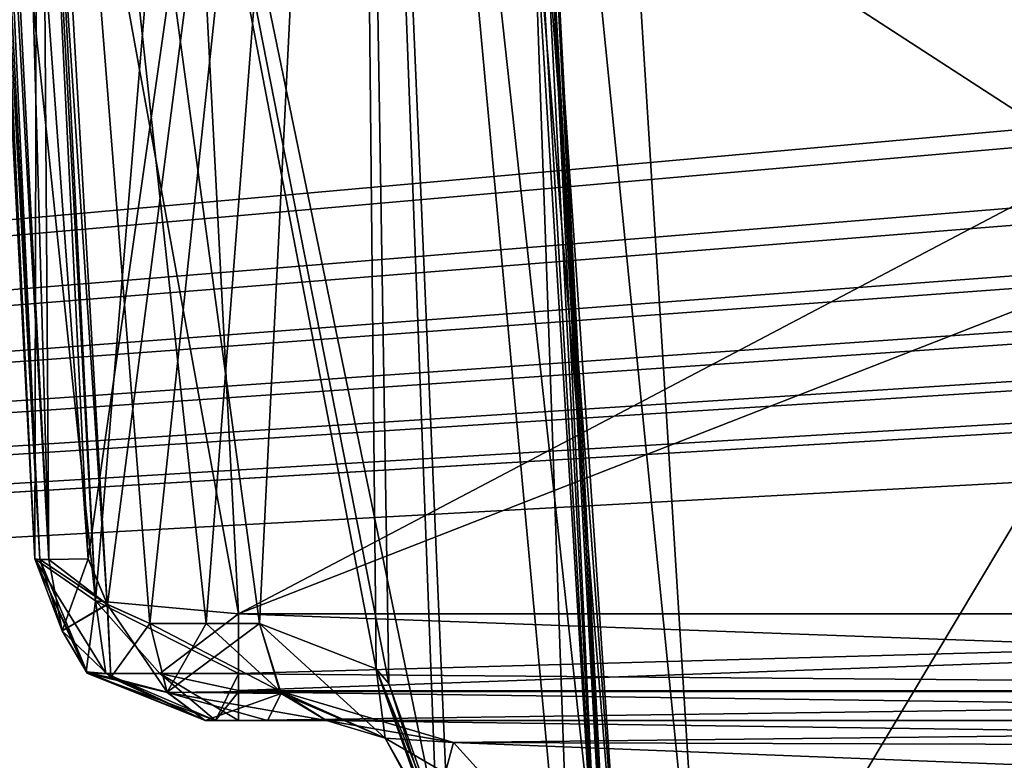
# Model space of a CAD drawing. Header units: inches. Extents: x -9.7 to 9.7, y -2.4 to 4.3.
# Tile 307 of 656: x -5.886 to -5.598, y -1.492 to -1.275. Entities that reach past the tile are written whole.
import ezdxf

# ---------------------------------------------------------------- set-up
doc = ezdxf.new("R2010")
doc.units = ezdxf.units.IN
doc.header["$LTSCALE"] = 101.851852
doc.header["$MEASUREMENT"] = 0
for name, color, linetype in [('1608', 7, 'CONTINUOUS'), ('1609', 7, 'CONTINUOUS'), ('1610', 7, 'CONTINUOUS'), ('1616', 7, 'CONTINUOUS'), ('1617', 7, 'CONTINUOUS'), ('1618', 7, 'CONTINUOUS'), ('1619', 7, 'CONTINUOUS'), ('1620', 7, 'CONTINUOUS'), ('1621', 7, 'CONTINUOUS'), ('1622', 7, 'CONTINUOUS'), ('1623', 7, 'CONTINUOUS'), ('1798', 7, 'CONTINUOUS'), ('1800', 7, 'CONTINUOUS'), ('231', 7, 'CONTINUOUS'), ('467', 7, 'CONTINUOUS'), ('7288', 7, 'CONTINUOUS'), ('7289', 7, 'CONTINUOUS'), ('7290', 7, 'CONTINUOUS'), ('7291', 7, 'CONTINUOUS'), ('7292', 7, 'CONTINUOUS'), ('7293', 7, 'CONTINUOUS'), ('7311', 7, 'CONTINUOUS'), ('7312', 7, 'CONTINUOUS'), ('7313', 7, 'CONTINUOUS'), ('7315', 7, 'CONTINUOUS'), ('7319', 7, 'CONTINUOUS'), ('7320', 7, 'CONTINUOUS'), ('7321', 7, 'CONTINUOUS'), ('8370', 7, 'CONTINUOUS'), ('8384', 7, 'CONTINUOUS'), ('9454', 7, 'CONTINUOUS'), ('9461', 7, 'CONTINUOUS'), ('9463', 7, 'CONTINUOUS'), ('9464', 7, 'CONTINUOUS')]:
    doc.layers.add(name, color=color, linetype=linetype)

msp = doc.modelspace()

# ---------------------------------------------------------------- linework, layer by layer
at = {"layer": '1608', "linetype": 'CONTINUOUS'}
for points in [[(-5.91081, -0.88343, 4.09702), (-5.88202, -1.43262, 4.07931), (-5.88202, -1.43262, 3.88012), (-5.91081, -0.88343, 4.09702)], [(-5.89857, -1.11695, 3.75259), (-5.91081, -0.88343, 4.09702), (-5.88202, -1.43262, 3.88012), (-5.89857, -1.11695, 3.75259)]]:
    msp.add_3dface(points, dxfattribs=at)
at = {"layer": '1609', "linetype": 'CONTINUOUS'}
for points in [[(-5.88202, -1.43262, 4.07931), (-5.91081, -0.88343, 4.09702), (-5.90876, -0.88368, 4.10786), (-5.88202, -1.43262, 4.07931)], [(-5.88202, -1.43262, 4.07931), (-5.90876, -0.88368, 4.10786), (-5.88056, -1.43283, 4.08853), (-5.88202, -1.43262, 4.07931)], [(-5.90876, -0.88368, 4.10786), (-5.9063, -0.88372, 4.11279), (-5.88056, -1.43283, 4.08853), (-5.90876, -0.88368, 4.10786)], [(-5.9063, -0.88372, 4.11279), (-5.89353, -0.88343, 4.12416), (-5.87786, -1.43287, 4.09452), (-5.9063, -0.88372, 4.11279)], [(-5.88056, -1.43283, 4.08853), (-5.9063, -0.88372, 4.11279), (-5.87786, -1.43287, 4.09452), (-5.88056, -1.43283, 4.08853)], [(-5.89353, -0.88343, 4.12416), (-5.87987, -1.15839, 4.11478), (-5.87786, -1.43287, 4.09452), (-5.89353, -0.88343, 4.12416)], [(-5.86635, -1.43262, 4.10565), (-5.87786, -1.43287, 4.09452), (-5.87987, -1.15839, 4.11478), (-5.86635, -1.43262, 4.10565)]]:
    msp.add_3dface(points, dxfattribs=at)
at = {"layer": '1610', "linetype": 'CONTINUOUS'}
for points in [[(-5.86635, -1.43262, 4.10565), (-5.87987, -1.15839, 4.11478), (-5.78784, -0.88343, 4.21696), (-5.86635, -1.43262, 4.10565)], [(-5.86635, -1.43262, 4.10565), (-5.78784, -0.88343, 4.21696), (-5.86072, -1.44605, 4.10798), (-5.86635, -1.43262, 4.10565)], [(-5.86072, -1.44605, 4.10798), (-5.78784, -0.88343, 4.21696), (-5.84826, -1.45157, 4.11518), (-5.86072, -1.44605, 4.10798)], [(-5.84826, -1.45157, 4.11518), (-5.78784, -0.88343, 4.21696), (-5.83176, -1.45157, 4.1266), (-5.84826, -1.45157, 4.11518)], [(-5.83176, -1.45157, 4.1266), (-5.78784, -0.88343, 4.21696), (-5.81613, -1.45157, 4.13916), (-5.83176, -1.45157, 4.1266)], [(-5.81613, -1.45157, 4.13916), (-5.78784, -0.88343, 4.21696), (-5.78196, -1.46492, 4.17322), (-5.81613, -1.45157, 4.13916)], [(-5.78784, -0.88343, 4.21696), (-5.74851, -0.88343, 4.352), (-5.72407, -1.57343, 4.27072), (-5.78784, -0.88343, 4.21696)], [(-5.78196, -1.46492, 4.17322), (-5.78784, -0.88343, 4.21696), (-5.77822, -1.46922, 4.17751), (-5.78196, -1.46492, 4.17322)], [(-5.77822, -1.46922, 4.17751), (-5.78784, -0.88343, 4.21696), (-5.76428, -1.50843, 4.19315), (-5.77822, -1.46922, 4.17751)], [(-5.76428, -1.50843, 4.19315), (-5.78784, -0.88343, 4.21696), (-5.75829, -1.57343, 4.19606), (-5.76428, -1.50843, 4.19315)], [(-5.75829, -1.57343, 4.19606), (-5.78784, -0.88343, 4.21696), (-5.72407, -1.57343, 4.27072), (-5.75829, -1.57343, 4.19606)], [(-5.71305, -1.57343, 4.3721), (-5.71235, -1.57343, 4.352), (-5.75115, -0.88343, 4.38832), (-5.71305, -1.57343, 4.3721)], [(-5.75115, -0.88343, 4.38832), (-5.71235, -1.57343, 4.352), (-5.74851, -0.88343, 4.352), (-5.75115, -0.88343, 4.38832)], [(-5.71516, -1.57343, 4.39211), (-5.71305, -1.57343, 4.3721), (-5.75115, -0.88343, 4.38832), (-5.71516, -1.57343, 4.39211)], [(-5.73652, -1.22557, 4.40826), (-5.71516, -1.57343, 4.39211), (-5.75115, -0.88343, 4.38832), (-5.73652, -1.22557, 4.40826)], [(-5.74851, -0.88343, 4.352), (-5.71235, -1.57343, 4.352), (-5.72407, -1.57343, 4.27072), (-5.74851, -0.88343, 4.352)]]:
    msp.add_3dface(points, dxfattribs=at)
at = {"layer": '1616', "linetype": 'CONTINUOUS'}
for points in [[(-5.81613, -1.45157, 4.13916), (-5.78196, -1.46492, 4.17322), (-5.77934, -1.48521, 4.15311), (-5.81613, -1.45157, 4.13916)], [(-5.81025, -1.47146, 4.13235), (-5.81613, -1.45157, 4.13916), (-5.77934, -1.48521, 4.15311), (-5.81025, -1.47146, 4.13235)], [(-5.78196, -1.46492, 4.17322), (-5.77822, -1.46922, 4.17751), (-5.76505, -1.51018, 4.16114), (-5.78196, -1.46492, 4.17322)], [(-5.78196, -1.46492, 4.17322), (-5.76505, -1.51018, 4.16114), (-5.77934, -1.48521, 4.15311), (-5.78196, -1.46492, 4.17322)], [(-5.77822, -1.46922, 4.17751), (-5.76428, -1.50843, 4.19315), (-5.76505, -1.51018, 4.16114), (-5.77822, -1.46922, 4.17751)], [(-5.79654, -1.48, 4.11649), (-5.81025, -1.47146, 4.13235), (-5.75929, -1.48645, 4.13507), (-5.79654, -1.48, 4.11649)], [(-5.75929, -1.48645, 4.13507), (-5.81025, -1.47146, 4.13235), (-5.77934, -1.48521, 4.15311), (-5.75929, -1.48645, 4.13507)], [(-5.76505, -1.51018, 4.16114), (-5.73944, -1.50843, 4.14645), (-5.77934, -1.48521, 4.15311), (-5.76505, -1.51018, 4.16114)], [(-5.77934, -1.48521, 4.15311), (-5.73944, -1.50843, 4.14645), (-5.75929, -1.48645, 4.13507), (-5.77934, -1.48521, 4.15311)]]:
    msp.add_3dface(points, dxfattribs=at)
at = {"layer": '1617', "linetype": 'CONTINUOUS'}
for points in [[(-5.84826, -1.45157, 4.11518), (-5.83176, -1.45157, 4.1266), (-5.81025, -1.47146, 4.13235), (-5.84826, -1.45157, 4.11518)], [(-5.84826, -1.45157, 4.11518), (-5.81025, -1.47146, 4.13235), (-5.84323, -1.47178, 4.10733), (-5.84826, -1.45157, 4.11518)], [(-5.83176, -1.45157, 4.1266), (-5.81613, -1.45157, 4.13916), (-5.81025, -1.47146, 4.13235), (-5.83176, -1.45157, 4.1266)], [(-5.81025, -1.47146, 4.13235), (-5.79654, -1.48, 4.11649), (-5.84323, -1.47178, 4.10733), (-5.81025, -1.47146, 4.13235)], [(-5.84323, -1.47178, 4.10733), (-5.79654, -1.48, 4.11649), (-5.81384, -1.48, 4.10259), (-5.84323, -1.47178, 4.10733)], [(-5.83209, -1.48, 4.08996), (-5.84323, -1.47178, 4.10733), (-5.81384, -1.48, 4.10259), (-5.83209, -1.48, 4.08996)]]:
    msp.add_3dface(points, dxfattribs=at)
at = {"layer": '1618', "linetype": 'CONTINUOUS'}
for points in [[(-5.88202, -1.43262, 4.07931), (-5.88056, -1.43283, 4.08853), (-5.874, -1.45373, 4.09067), (-5.88202, -1.43262, 4.07931)], [(-5.88202, -1.43262, 4.07931), (-5.874, -1.45373, 4.09067), (-5.86666, -1.46613, 4.08195), (-5.88202, -1.43262, 4.07931)], [(-5.88056, -1.43283, 4.08853), (-5.87786, -1.43287, 4.09452), (-5.86072, -1.44605, 4.10798), (-5.88056, -1.43283, 4.08853)], [(-5.88056, -1.43283, 4.08853), (-5.86072, -1.44605, 4.10798), (-5.874, -1.45373, 4.09067), (-5.88056, -1.43283, 4.08853)], [(-5.87786, -1.43287, 4.09452), (-5.86635, -1.43262, 4.10565), (-5.86072, -1.44605, 4.10798), (-5.87786, -1.43287, 4.09452)], [(-5.874, -1.45373, 4.09067), (-5.86072, -1.44605, 4.10798), (-5.85975, -1.46739, 4.09762), (-5.874, -1.45373, 4.09067)], [(-5.86072, -1.44605, 4.10798), (-5.84826, -1.45157, 4.11518), (-5.85975, -1.46739, 4.09762), (-5.86072, -1.44605, 4.10798)], [(-5.874, -1.45373, 4.09067), (-5.85975, -1.46739, 4.09762), (-5.86666, -1.46613, 4.08195), (-5.874, -1.45373, 4.09067)], [(-5.84826, -1.45157, 4.11518), (-5.84323, -1.47178, 4.10733), (-5.85975, -1.46739, 4.09762), (-5.84826, -1.45157, 4.11518)], [(-5.85975, -1.46739, 4.09762), (-5.84323, -1.47178, 4.10733), (-5.86666, -1.46613, 4.08195), (-5.85975, -1.46739, 4.09762)], [(-5.84323, -1.47178, 4.10733), (-5.83209, -1.48, 4.08996), (-5.86666, -1.46613, 4.08195), (-5.84323, -1.47178, 4.10733)]]:
    msp.add_3dface(points, dxfattribs=at)
at = {"layer": '1619', "linetype": 'CONTINUOUS'}
for points in [[(-5.88202, -1.43262, 3.88012), (-5.88202, -1.43262, 4.07931), (-5.86666, -1.46613, 4.08195), (-5.88202, -1.43262, 3.88012)], [(-5.88202, -1.43262, 3.88012), (-5.86666, -1.46613, 4.08195), (-5.86648, -1.46629, 3.88012), (-5.88202, -1.43262, 3.88012)], [(-5.86666, -1.46613, 4.08195), (-5.83209, -1.48, 4.08996), (-5.86648, -1.46629, 3.88012), (-5.86666, -1.46613, 4.08195)], [(-5.86648, -1.46629, 3.88012), (-5.83209, -1.48, 4.08996), (-5.83209, -1.48, 3.88012), (-5.86648, -1.46629, 3.88012)]]:
    msp.add_3dface(points, dxfattribs=at)
at = {"layer": '1620', "linetype": 'CONTINUOUS'}
for points in [[(-5.88202, -1.43262, 3.88012), (-5.86648, -1.46629, 3.88012), (-5.86117, -1.46627, 3.85865), (-5.88202, -1.43262, 3.88012)], [(-5.88202, -1.43262, 3.88012), (-5.86117, -1.46627, 3.85865), (-5.86418, -1.44495, 3.84015), (-5.88202, -1.43262, 3.88012)], [(-5.86117, -1.46627, 3.85865), (-5.84537, -1.46627, 3.84173), (-5.86418, -1.44495, 3.84015), (-5.86117, -1.46627, 3.85865)], [(-5.84537, -1.46627, 3.84173), (-5.82228, -1.4663, 3.83516), (-5.86418, -1.44495, 3.84015), (-5.84537, -1.46627, 3.84173)], [(-5.86418, -1.44495, 3.84015), (-5.82228, -1.4663, 3.83516), (-5.82228, -1.44873, 3.82319), (-5.86418, -1.44495, 3.84015)], [(-5.86117, -1.46627, 3.85865), (-5.86648, -1.46629, 3.88012), (-5.82908, -1.48, 3.8725), (-5.86117, -1.46627, 3.85865)], [(-5.86648, -1.46629, 3.88012), (-5.83209, -1.48, 3.88012), (-5.82908, -1.48, 3.8725), (-5.86648, -1.46629, 3.88012)], [(-5.84537, -1.46627, 3.84173), (-5.86117, -1.46627, 3.85865), (-5.82908, -1.48, 3.8725), (-5.84537, -1.46627, 3.84173)], [(-5.82228, -1.4663, 3.83516), (-5.84537, -1.46627, 3.84173), (-5.82228, -1.47127, 3.84133), (-5.82228, -1.4663, 3.83516)], [(-5.82228, -1.47127, 3.84133), (-5.84537, -1.46627, 3.84173), (-5.82228, -1.48, 3.86955), (-5.82228, -1.47127, 3.84133)], [(-5.82228, -1.48, 3.86955), (-5.84537, -1.46627, 3.84173), (-5.82908, -1.48, 3.8725), (-5.82228, -1.48, 3.86955)]]:
    msp.add_3dface(points, dxfattribs=at)
at = {"layer": '1621', "linetype": 'CONTINUOUS'}
for points in [[(-5.83209, -1.48, 4.08996), (-5.81384, -1.48, 4.10259), (-5.83209, -1.48, 3.88012), (-5.83209, -1.48, 4.08996)], [(-5.83209, -1.48, 3.88012), (-5.81384, -1.48, 4.10259), (-5.82908, -1.48, 3.8725), (-5.83209, -1.48, 3.88012)], [(-5.81384, -1.48, 4.10259), (-5.82228, -1.48, 3.86955), (-5.82908, -1.48, 3.8725), (-5.81384, -1.48, 4.10259)], [(-5.81384, -1.48, 4.10259), (-5.79654, -1.48, 4.11649), (-5.82228, -1.48, 3.86955), (-5.81384, -1.48, 4.10259)], [(-5.82228, -1.48, 3.86955), (-5.79654, -1.48, 4.11649), (-5.1969, -1.48, 4.11649), (-5.82228, -1.48, 3.86955)], [(-5.1969, -1.48, 3.86955), (-5.82228, -1.48, 3.86955), (-5.1969, -1.48, 4.11649), (-5.1969, -1.48, 3.86955)]]:
    msp.add_3dface(points, dxfattribs=at)
at = {"layer": '1622', "linetype": 'CONTINUOUS'}
for points in [[(-5.82228, -1.4663, 3.83516), (-5.82228, -1.47127, 3.84133), (-5.19722, -1.44873, 3.82319), (-5.82228, -1.4663, 3.83516)], [(-5.82228, -1.44873, 3.82319), (-5.82228, -1.4663, 3.83516), (-5.19722, -1.44873, 3.82319), (-5.82228, -1.44873, 3.82319)], [(-5.19722, -1.44873, 3.82319), (-5.82228, -1.47127, 3.84133), (-5.19706, -1.47145, 3.84158), (-5.19722, -1.44873, 3.82319)], [(-5.82228, -1.47127, 3.84133), (-5.82228, -1.48, 3.86955), (-5.19706, -1.47145, 3.84158), (-5.82228, -1.47127, 3.84133)], [(-5.82228, -1.48, 3.86955), (-5.1969, -1.48, 3.86955), (-5.19706, -1.47145, 3.84158), (-5.82228, -1.48, 3.86955)]]:
    msp.add_3dface(points, dxfattribs=at)
at = {"layer": '1623', "linetype": 'CONTINUOUS'}
for points in [[(-5.83865, -1.13627, 3.69695), (-5.82228, -1.44873, 3.82319), (-5.22861, -1.13627, 3.69695), (-5.83865, -1.13627, 3.69695)], [(-5.82228, -1.44873, 3.82319), (-5.19722, -1.44873, 3.82319), (-5.22861, -1.13627, 3.69695), (-5.82228, -1.44873, 3.82319)]]:
    msp.add_3dface(points, dxfattribs=at)
at = {"layer": '1798', "linetype": 'CONTINUOUS'}
for points in [[(-5.88202, -1.43262, -4.07931), (-5.91081, -0.88343, -4.09702), (-5.90119, -1.06699, -3.71209), (-5.88202, -1.43262, -4.07931)], [(-5.89857, -1.11695, -3.75259), (-5.88202, -1.43262, -4.07931), (-5.90119, -1.06699, -3.71209), (-5.89857, -1.11695, -3.75259)], [(-5.88202, -1.43262, -3.88012), (-5.88202, -1.43262, -4.07931), (-5.89857, -1.11695, -3.75259), (-5.88202, -1.43262, -3.88012)]]:
    msp.add_3dface(points, dxfattribs=at)
at = {"layer": '1800', "linetype": 'CONTINUOUS'}
for points in [[(-5.70702, -1.22838, -4.44433), (-5.68551, -1.57343, -4.42625), (-5.1258, -0.63817, -4.47526), (-5.70702, -1.22838, -4.44433)], [(-5.68551, -1.57343, -4.42625), (-5.17481, -1.57343, -4.42625), (-5.1258, -0.63817, -4.47526), (-5.68551, -1.57343, -4.42625)]]:
    msp.add_3dface(points, dxfattribs=at)
at = {"layer": '231', "linetype": 'CONTINUOUS'}
for points in [[(-1.89693, -0.63817, -4.57874), (-8.57837, -1.57343, -4.62775), (-1.93722, -0.62134, -4.57786), (-1.89693, -0.63817, -4.57874)], [(-1.93722, -0.62134, -4.57786), (-8.57837, -1.57343, -4.62775), (-2.10307, -0.63817, -4.57874), (-1.93722, -0.62134, -4.57786)], [(-2.87743, -0.63817, -4.57874), (-8.57837, -1.57343, -4.62775), (-2.91772, -0.62134, -4.57786), (-2.87743, -0.63817, -4.57874)], [(-2.91772, -0.62134, -4.57786), (-8.57837, -1.57343, -4.62775), (-3.12257, -0.63817, -4.57874), (-2.91772, -0.62134, -4.57786)], [(-4.87743, -0.63817, -4.57874), (-8.57837, -1.57343, -4.62775), (-4.91772, -0.62134, -4.57786), (-4.87743, -0.63817, -4.57874)], [(-4.91772, -0.62134, -4.57786), (-8.57837, -1.57343, -4.62775), (-5.12257, -0.63817, -4.57874), (-4.91772, -0.62134, -4.57786)], [(-3.89693, -0.63817, -4.57874), (-8.57837, -1.57343, -4.62775), (-3.93717, -0.62139, -4.57786), (-3.89693, -0.63817, -4.57874)], [(-3.93717, -0.62139, -4.57786), (-8.57837, -1.57343, -4.62775), (-4.10307, -0.63817, -4.57874), (-3.93717, -0.62139, -4.57786)], [(8.57837, -1.57343, -4.62775), (-8.57837, -1.57343, -4.62775), (8.52935, -0.63817, -4.57874), (8.57837, -1.57343, -4.62775)], [(5.89693, -0.63817, -4.57874), (-8.57837, -1.57343, -4.62775), (5.12257, -0.63817, -4.57874), (5.89693, -0.63817, -4.57874)], [(-8.57837, -1.57343, -4.62775), (5.89693, -0.63817, -4.57874), (6.10307, -0.63817, -4.57874), (-8.57837, -1.57343, -4.62775)], [(5.12257, -0.63817, -4.57874), (-8.57837, -1.57343, -4.62775), (4.87743, -0.63817, -4.57874), (5.12257, -0.63817, -4.57874)], [(4.87743, -0.63817, -4.57874), (-8.57837, -1.57343, -4.62775), (4.10307, -0.63817, -4.57874), (4.87743, -0.63817, -4.57874)], [(4.10307, -0.63817, -4.57874), (-8.57837, -1.57343, -4.62775), (3.89693, -0.63817, -4.57874), (4.10307, -0.63817, -4.57874)], [(3.89693, -0.63817, -4.57874), (-8.57837, -1.57343, -4.62775), (3.12257, -0.63817, -4.57874), (3.89693, -0.63817, -4.57874)], [(3.12257, -0.63817, -4.57874), (-8.57837, -1.57343, -4.62775), (2.87743, -0.63817, -4.57874), (3.12257, -0.63817, -4.57874)], [(2.87743, -0.63817, -4.57874), (-8.57837, -1.57343, -4.62775), (2.10307, -0.63817, -4.57874), (2.87743, -0.63817, -4.57874)], [(2.10307, -0.63817, -4.57874), (-8.57837, -1.57343, -4.62775), (1.89693, -0.63817, -4.57874), (2.10307, -0.63817, -4.57874)], [(1.89693, -0.63817, -4.57874), (-8.57837, -1.57343, -4.62775), (-1.89693, -0.63817, -4.57874), (1.89693, -0.63817, -4.57874)], [(-2.10307, -0.63817, -4.57874), (-8.57837, -1.57343, -4.62775), (-2.87743, -0.63817, -4.57874), (-2.10307, -0.63817, -4.57874)], [(-3.12257, -0.63817, -4.57874), (-8.57837, -1.57343, -4.62775), (-3.89693, -0.63817, -4.57874), (-3.12257, -0.63817, -4.57874)], [(-4.10307, -0.63817, -4.57874), (-8.57837, -1.57343, -4.62775), (-4.87743, -0.63817, -4.57874), (-4.10307, -0.63817, -4.57874)], [(-5.12257, -0.63817, -4.57874), (-8.57837, -1.57343, -4.62775), (-5.89693, -0.63817, -4.57874), (-5.12257, -0.63817, -4.57874)], [(8.52935, -0.63817, -4.57874), (-8.57837, -1.57343, -4.62775), (7.12257, -0.63817, -4.57874), (8.52935, -0.63817, -4.57874)], [(7.12257, -0.63817, -4.57874), (-8.57837, -1.57343, -4.62775), (6.87743, -0.63817, -4.57874), (7.12257, -0.63817, -4.57874)], [(6.87743, -0.63817, -4.57874), (-8.57837, -1.57343, -4.62775), (6.10307, -0.63817, -4.57874), (6.87743, -0.63817, -4.57874)]]:
    msp.add_3dface(points, dxfattribs=at)
at = {"layer": '467', "linetype": 'CONTINUOUS'}
for points in [[(-8.57837, -1.57343, 4.62775), (8.57837, -1.57343, 4.62775), (-8.52935, -0.63817, 4.57874), (-8.57837, -1.57343, 4.62775)], [(-8.52935, -0.63817, 4.57874), (8.57837, -1.57343, 4.62775), (-7.12257, -0.63817, 4.57874), (-8.52935, -0.63817, 4.57874)], [(-7.12257, -0.63817, 4.57874), (8.57837, -1.57343, 4.62775), (-6.87743, -0.63817, 4.57874), (-7.12257, -0.63817, 4.57874)], [(-6.87743, -0.63817, 4.57874), (8.57837, -1.57343, 4.62775), (-6.10307, -0.63817, 4.57874), (-6.87743, -0.63817, 4.57874)], [(-6.10307, -0.63817, 4.57874), (8.57837, -1.57343, 4.62775), (-5.89693, -0.63817, 4.57874), (-6.10307, -0.63817, 4.57874)], [(-5.89693, -0.63817, 4.57874), (8.57837, -1.57343, 4.62775), (-5.12257, -0.63817, 4.57874), (-5.89693, -0.63817, 4.57874)]]:
    msp.add_3dface(points, dxfattribs=at)
at = {"layer": '7288', "linetype": 'CONTINUOUS'}
for points in [[(-5.83865, -1.13627, -3.69695), (-5.22861, -1.13627, -3.69695), (-5.82228, -1.44873, -3.82319), (-5.83865, -1.13627, -3.69695)], [(-5.22861, -1.13627, -3.69695), (-5.21076, -1.21007, -3.72677), (-5.82228, -1.44873, -3.82319), (-5.22861, -1.13627, -3.69695)], [(-5.82228, -1.44873, -3.82319), (-5.21076, -1.21007, -3.72677), (-5.19722, -1.44873, -3.82319), (-5.82228, -1.44873, -3.82319)]]:
    msp.add_3dface(points, dxfattribs=at)
at = {"layer": '7289', "linetype": 'CONTINUOUS'}
for points in [[(-5.88202, -1.43262, -3.88012), (-5.89857, -1.11695, -3.75259), (-5.88127, -1.13152, -3.71424), (-5.88202, -1.43262, -3.88012)], [(-5.88202, -1.43262, -3.88012), (-5.88127, -1.13152, -3.71424), (-5.86417, -1.44496, -3.84014), (-5.88202, -1.43262, -3.88012)], [(-5.88127, -1.13152, -3.71424), (-5.83865, -1.13627, -3.69695), (-5.86417, -1.44496, -3.84014), (-5.88127, -1.13152, -3.71424)], [(-5.83865, -1.13627, -3.69695), (-5.82228, -1.44873, -3.82319), (-5.86417, -1.44496, -3.84014), (-5.83865, -1.13627, -3.69695)]]:
    msp.add_3dface(points, dxfattribs=at)
at = {"layer": '7290', "linetype": 'CONTINUOUS'}
for points in [[(-5.88202, -1.43262, -3.88012), (-5.86417, -1.44496, -3.84014), (-5.86699, -1.46581, -3.88012), (-5.88202, -1.43262, -3.88012)], [(-5.86417, -1.44496, -3.84014), (-5.86116, -1.46627, -3.85865), (-5.86699, -1.46581, -3.88012), (-5.86417, -1.44496, -3.84014)], [(-5.86417, -1.44496, -3.84014), (-5.82228, -1.44873, -3.82319), (-5.84536, -1.46627, -3.84172), (-5.86417, -1.44496, -3.84014)], [(-5.86417, -1.44496, -3.84014), (-5.84536, -1.46627, -3.84172), (-5.86116, -1.46627, -3.85865), (-5.86417, -1.44496, -3.84014)], [(-5.82228, -1.44873, -3.82319), (-5.82228, -1.4664, -3.83527), (-5.84536, -1.46627, -3.84172), (-5.82228, -1.44873, -3.82319)], [(-5.86699, -1.46581, -3.88012), (-5.86116, -1.46627, -3.85865), (-5.83209, -1.48, -3.88012), (-5.86699, -1.46581, -3.88012)], [(-5.86116, -1.46627, -3.85865), (-5.84536, -1.46627, -3.84172), (-5.8291, -1.48, -3.87251), (-5.86116, -1.46627, -3.85865)], [(-5.83209, -1.48, -3.88012), (-5.86116, -1.46627, -3.85865), (-5.8291, -1.48, -3.87251), (-5.83209, -1.48, -3.88012)], [(-5.84536, -1.46627, -3.84172), (-5.82228, -1.4664, -3.83527), (-5.8291, -1.48, -3.87251), (-5.84536, -1.46627, -3.84172)], [(-5.82228, -1.4664, -3.83527), (-5.82228, -1.47162, -3.84184), (-5.8291, -1.48, -3.87251), (-5.82228, -1.4664, -3.83527)], [(-5.82228, -1.47162, -3.84184), (-5.82228, -1.48, -3.86955), (-5.8291, -1.48, -3.87251), (-5.82228, -1.47162, -3.84184)]]:
    msp.add_3dface(points, dxfattribs=at)
at = {"layer": '7291', "linetype": 'CONTINUOUS'}
for points in [[(-5.8291, -1.48, -3.87251), (-5.82228, -1.48, -3.86955), (-5.83209, -1.48, -4.08996), (-5.8291, -1.48, -3.87251)], [(-5.83209, -1.48, -4.08996), (-5.82228, -1.48, -3.86955), (-5.81384, -1.48, -4.10259), (-5.83209, -1.48, -4.08996)], [(-5.83209, -1.48, -3.88012), (-5.8291, -1.48, -3.87251), (-5.83209, -1.48, -4.08996), (-5.83209, -1.48, -3.88012)], [(-5.81384, -1.48, -4.10259), (-5.82228, -1.48, -3.86955), (-5.1969, -1.48, -3.86955), (-5.81384, -1.48, -4.10259)], [(-5.79654, -1.48, -4.11649), (-5.81384, -1.48, -4.10259), (-5.1969, -1.48, -3.86955), (-5.79654, -1.48, -4.11649)], [(-5.1969, -1.48, -4.11649), (-5.79654, -1.48, -4.11649), (-5.1969, -1.48, -3.86955), (-5.1969, -1.48, -4.11649)]]:
    msp.add_3dface(points, dxfattribs=at)
at = {"layer": '7292', "linetype": 'CONTINUOUS'}
for points in [[(-5.83176, -1.45157, -4.1266), (-5.84826, -1.45157, -4.11518), (-5.84324, -1.47174, -4.10736), (-5.83176, -1.45157, -4.1266)], [(-5.81613, -1.45157, -4.13916), (-5.83176, -1.45157, -4.1266), (-5.84324, -1.47174, -4.10736), (-5.81613, -1.45157, -4.13916)], [(-5.80982, -1.47208, -4.13186), (-5.81613, -1.45157, -4.13916), (-5.84324, -1.47174, -4.10736), (-5.80982, -1.47208, -4.13186)], [(-5.83209, -1.48, -4.08996), (-5.80982, -1.47208, -4.13186), (-5.84324, -1.47174, -4.10736), (-5.83209, -1.48, -4.08996)], [(-5.83209, -1.48, -4.08996), (-5.81384, -1.48, -4.10259), (-5.80982, -1.47208, -4.13186), (-5.83209, -1.48, -4.08996)], [(-5.81384, -1.48, -4.10259), (-5.79654, -1.48, -4.11649), (-5.80982, -1.47208, -4.13186), (-5.81384, -1.48, -4.10259)]]:
    msp.add_3dface(points, dxfattribs=at)
at = {"layer": '7293', "linetype": 'CONTINUOUS'}
for points in [[(-5.84826, -1.45157, -4.11518), (-5.83176, -1.45157, -4.1266), (-5.89353, -0.88343, -4.12416), (-5.84826, -1.45157, -4.11518)], [(-5.86082, -1.44592, -4.10792), (-5.84826, -1.45157, -4.11518), (-5.89353, -0.88343, -4.12416), (-5.86082, -1.44592, -4.10792)], [(-5.83176, -1.45157, -4.1266), (-5.81613, -1.45157, -4.13916), (-5.89353, -0.88343, -4.12416), (-5.83176, -1.45157, -4.1266)], [(-5.81613, -1.45157, -4.13916), (-5.78197, -1.46491, -4.17321), (-5.89353, -0.88343, -4.12416), (-5.81613, -1.45157, -4.13916)], [(-5.77825, -1.46919, -4.17748), (-5.76428, -1.50843, -4.19315), (-5.89353, -0.88343, -4.12416), (-5.77825, -1.46919, -4.17748)], [(-5.89353, -0.88343, -4.12416), (-5.76428, -1.50843, -4.19315), (-5.78784, -0.88343, -4.21696), (-5.89353, -0.88343, -4.12416)], [(-5.78197, -1.46491, -4.17321), (-5.77825, -1.46919, -4.17748), (-5.89353, -0.88343, -4.12416), (-5.78197, -1.46491, -4.17321)], [(-5.87987, -1.15839, -4.11478), (-5.86082, -1.44592, -4.10792), (-5.89353, -0.88343, -4.12416), (-5.87987, -1.15839, -4.11478)], [(-5.72407, -1.57343, -4.27071), (-5.71235, -1.57343, -4.352), (-5.78784, -0.88343, -4.21696), (-5.72407, -1.57343, -4.27071)], [(-5.78784, -0.88343, -4.21696), (-5.71235, -1.57343, -4.352), (-5.74851, -0.88343, -4.352), (-5.78784, -0.88343, -4.21696)], [(-5.75829, -1.57343, -4.19606), (-5.72407, -1.57343, -4.27071), (-5.78784, -0.88343, -4.21696), (-5.75829, -1.57343, -4.19606)], [(-5.76428, -1.50843, -4.19315), (-5.75829, -1.57343, -4.19606), (-5.78784, -0.88343, -4.21696), (-5.76428, -1.50843, -4.19315)], [(-5.75115, -0.88343, -4.38832), (-5.74851, -0.88343, -4.352), (-5.71516, -1.57343, -4.39211), (-5.75115, -0.88343, -4.38832)], [(-5.73652, -1.22557, -4.40826), (-5.75115, -0.88343, -4.38832), (-5.71516, -1.57343, -4.39211), (-5.73652, -1.22557, -4.40826)], [(-5.74851, -0.88343, -4.352), (-5.71235, -1.57343, -4.352), (-5.71305, -1.57343, -4.3721), (-5.74851, -0.88343, -4.352)], [(-5.71516, -1.57343, -4.39211), (-5.74851, -0.88343, -4.352), (-5.71305, -1.57343, -4.3721), (-5.71516, -1.57343, -4.39211)], [(-5.86635, -1.43262, -4.10565), (-5.86082, -1.44592, -4.10792), (-5.87987, -1.15839, -4.11478), (-5.86635, -1.43262, -4.10565)]]:
    msp.add_3dface(points, dxfattribs=at)
at = {"layer": '7311', "linetype": 'CONTINUOUS'}
for points in [[(-5.82228, -1.44873, -3.82319), (-5.19722, -1.44873, -3.82319), (-5.19706, -1.47145, -3.84158), (-5.82228, -1.44873, -3.82319)], [(-5.82228, -1.4664, -3.83527), (-5.82228, -1.44873, -3.82319), (-5.19706, -1.47145, -3.84158), (-5.82228, -1.4664, -3.83527)], [(-5.82228, -1.47162, -3.84184), (-5.82228, -1.4664, -3.83527), (-5.19706, -1.47145, -3.84158), (-5.82228, -1.47162, -3.84184)], [(-5.1969, -1.48, -3.86955), (-5.82228, -1.47162, -3.84184), (-5.19706, -1.47145, -3.84158), (-5.1969, -1.48, -3.86955)], [(-5.82228, -1.48, -3.86955), (-5.82228, -1.47162, -3.84184), (-5.1969, -1.48, -3.86955), (-5.82228, -1.48, -3.86955)]]:
    msp.add_3dface(points, dxfattribs=at)
at = {"layer": '7312', "linetype": 'CONTINUOUS'}
for points in [[(-5.79654, -1.48, -4.11649), (-5.1969, -1.48, -4.11649), (-5.19819, -1.4882, -4.1371), (-5.79654, -1.48, -4.11649)], [(-5.79654, -1.48, -4.11649), (-5.19819, -1.4882, -4.1371), (-5.75929, -1.48645, -4.13507), (-5.79654, -1.48, -4.11649)], [(-5.20137, -1.50843, -4.14645), (-5.73944, -1.50843, -4.14645), (-5.75929, -1.48645, -4.13507), (-5.20137, -1.50843, -4.14645)], [(-5.19819, -1.4882, -4.1371), (-5.20137, -1.50843, -4.14645), (-5.75929, -1.48645, -4.13507), (-5.19819, -1.4882, -4.1371)]]:
    msp.add_3dface(points, dxfattribs=at)
at = {"layer": '7313', "linetype": 'CONTINUOUS'}
for points in [[(-5.81613, -1.45157, -4.13916), (-5.80982, -1.47208, -4.13186), (-5.77934, -1.48521, -4.15311), (-5.81613, -1.45157, -4.13916)], [(-5.78197, -1.46491, -4.17321), (-5.81613, -1.45157, -4.13916), (-5.77934, -1.48521, -4.15311), (-5.78197, -1.46491, -4.17321)], [(-5.76428, -1.50843, -4.19315), (-5.77825, -1.46919, -4.17748), (-5.78197, -1.46491, -4.17321), (-5.76428, -1.50843, -4.19315)], [(-5.76428, -1.50843, -4.19315), (-5.78197, -1.46491, -4.17321), (-5.76576, -1.51019, -4.1624), (-5.76428, -1.50843, -4.19315)], [(-5.76576, -1.51019, -4.1624), (-5.78197, -1.46491, -4.17321), (-5.77934, -1.48521, -4.15311), (-5.76576, -1.51019, -4.1624)], [(-5.80982, -1.47208, -4.13186), (-5.79654, -1.48, -4.11649), (-5.77934, -1.48521, -4.15311), (-5.80982, -1.47208, -4.13186)], [(-5.79654, -1.48, -4.11649), (-5.75929, -1.48645, -4.13507), (-5.77934, -1.48521, -4.15311), (-5.79654, -1.48, -4.11649)], [(-5.75929, -1.48645, -4.13507), (-5.76576, -1.51019, -4.1624), (-5.77934, -1.48521, -4.15311), (-5.75929, -1.48645, -4.13507)], [(-5.73944, -1.50843, -4.14645), (-5.76576, -1.51019, -4.1624), (-5.75929, -1.48645, -4.13507), (-5.73944, -1.50843, -4.14645)]]:
    msp.add_3dface(points, dxfattribs=at)
at = {"layer": '7315', "linetype": 'CONTINUOUS'}
for points in [[(-5.759, -0.88343, -4.42389), (-5.73652, -1.22557, -4.40826), (-5.70818, -1.57262, -4.41596), (-5.759, -0.88343, -4.42389)], [(-5.759, -0.88343, -4.42389), (-5.70818, -1.57262, -4.41596), (-5.75478, -0.88448, -4.44959), (-5.759, -0.88343, -4.42389)], [(-5.68551, -1.57343, -4.42625), (-5.70702, -1.22838, -4.44433), (-5.75478, -0.88448, -4.44959), (-5.68551, -1.57343, -4.42625)], [(-5.70818, -1.57262, -4.41596), (-5.68551, -1.57343, -4.42625), (-5.75478, -0.88448, -4.44959), (-5.70818, -1.57262, -4.41596)], [(-5.73652, -1.22557, -4.40826), (-5.71516, -1.57343, -4.39211), (-5.70818, -1.57262, -4.41596), (-5.73652, -1.22557, -4.40826)]]:
    msp.add_3dface(points, dxfattribs=at)
at = {"layer": '7319', "linetype": 'CONTINUOUS'}
for points in [[(-5.91081, -0.88343, -4.09702), (-5.88202, -1.43262, -4.07931), (-5.88056, -1.43283, -4.08852), (-5.91081, -0.88343, -4.09702)], [(-5.90875, -0.88368, -4.10787), (-5.91081, -0.88343, -4.09702), (-5.88056, -1.43283, -4.08852), (-5.90875, -0.88368, -4.10787)], [(-5.90628, -0.88372, -4.11281), (-5.90875, -0.88368, -4.10787), (-5.87788, -1.43287, -4.0945), (-5.90628, -0.88372, -4.11281)], [(-5.87788, -1.43287, -4.0945), (-5.90875, -0.88368, -4.10787), (-5.88056, -1.43283, -4.08852), (-5.87788, -1.43287, -4.0945)], [(-5.86635, -1.43262, -4.10565), (-5.87987, -1.15839, -4.11478), (-5.90628, -0.88372, -4.11281), (-5.86635, -1.43262, -4.10565)], [(-5.86635, -1.43262, -4.10565), (-5.90628, -0.88372, -4.11281), (-5.87788, -1.43287, -4.0945), (-5.86635, -1.43262, -4.10565)]]:
    msp.add_3dface(points, dxfattribs=at)
at = {"layer": '7320', "linetype": 'CONTINUOUS'}
for points in [[(-5.88056, -1.43283, -4.08852), (-5.88202, -1.43262, -4.07931), (-5.86659, -1.46619, -4.08195), (-5.88056, -1.43283, -4.08852)], [(-5.87788, -1.43287, -4.0945), (-5.88056, -1.43283, -4.08852), (-5.87399, -1.45374, -4.09067), (-5.87788, -1.43287, -4.0945)], [(-5.87399, -1.45374, -4.09067), (-5.88056, -1.43283, -4.08852), (-5.86659, -1.46619, -4.08195), (-5.87399, -1.45374, -4.09067)], [(-5.86635, -1.43262, -4.10565), (-5.87788, -1.43287, -4.0945), (-5.87399, -1.45374, -4.09067), (-5.86635, -1.43262, -4.10565)], [(-5.86082, -1.44592, -4.10792), (-5.86635, -1.43262, -4.10565), (-5.87399, -1.45374, -4.09067), (-5.86082, -1.44592, -4.10792)], [(-5.85973, -1.4674, -4.09763), (-5.86082, -1.44592, -4.10792), (-5.87399, -1.45374, -4.09067), (-5.85973, -1.4674, -4.09763)], [(-5.84324, -1.47174, -4.10736), (-5.84826, -1.45157, -4.11518), (-5.86082, -1.44592, -4.10792), (-5.84324, -1.47174, -4.10736)], [(-5.84324, -1.47174, -4.10736), (-5.86082, -1.44592, -4.10792), (-5.85973, -1.4674, -4.09763), (-5.84324, -1.47174, -4.10736)], [(-5.85973, -1.4674, -4.09763), (-5.87399, -1.45374, -4.09067), (-5.86659, -1.46619, -4.08195), (-5.85973, -1.4674, -4.09763)], [(-5.83209, -1.48, -4.08996), (-5.85973, -1.4674, -4.09763), (-5.86659, -1.46619, -4.08195), (-5.83209, -1.48, -4.08996)], [(-5.83209, -1.48, -4.08996), (-5.84324, -1.47174, -4.10736), (-5.85973, -1.4674, -4.09763), (-5.83209, -1.48, -4.08996)]]:
    msp.add_3dface(points, dxfattribs=at)
at = {"layer": '7321', "linetype": 'CONTINUOUS'}
for points in [[(-5.88202, -1.43262, -4.07931), (-5.88202, -1.43262, -3.88012), (-5.86699, -1.46581, -3.88012), (-5.88202, -1.43262, -4.07931)], [(-5.88202, -1.43262, -4.07931), (-5.86699, -1.46581, -3.88012), (-5.86659, -1.46619, -4.08195), (-5.88202, -1.43262, -4.07931)], [(-5.86699, -1.46581, -3.88012), (-5.83209, -1.48, -3.88012), (-5.86659, -1.46619, -4.08195), (-5.86699, -1.46581, -3.88012)], [(-5.83209, -1.48, -3.88012), (-5.83209, -1.48, -4.08996), (-5.86659, -1.46619, -4.08195), (-5.83209, -1.48, -3.88012)]]:
    msp.add_3dface(points, dxfattribs=at)
at = {"layer": '8370', "linetype": 'CONTINUOUS'}
for points in [[(-6.35, -0.43265, 15.47192), (-8.85, -2.20041, 13.70416), (-3.55711, -2.20041, 13.70416), (-6.35, -0.43265, 15.47192)], [(-6.35, -0.43265, 15.47192), (-3.55711, -2.20041, 13.70416), (-3.55711, -0.43265, 15.47192), (-6.35, -0.43265, 15.47192)]]:
    msp.add_3dface(points, dxfattribs=at)
at = {"layer": '8384', "linetype": 'CONTINUOUS'}
for points in [[(-8.85, -2.0894, 13.59314), (-6.35, -0.32163, 15.36091), (-3.55711, -0.32163, 15.36091), (-8.85, -2.0894, 13.59314)], [(-8.85, -2.0894, 13.59314), (-3.55711, -0.32163, 15.36091), (-3.55711, -2.0894, 13.59314), (-8.85, -2.0894, 13.59314)]]:
    msp.add_3dface(points, dxfattribs=at)
at = {"layer": '9454', "linetype": 'CONTINUOUS'}
for points in [[(-5.89857, -1.11695, 3.75259), (-5.88202, -1.43262, 3.88012), (-5.86418, -1.44495, 3.84015), (-5.89857, -1.11695, 3.75259)], [(-5.89857, -1.11695, 3.75259), (-5.86418, -1.44495, 3.84015), (-5.87994, -1.13194, 3.71301), (-5.89857, -1.11695, 3.75259)], [(-5.86418, -1.44495, 3.84015), (-5.82228, -1.44873, 3.82319), (-5.87994, -1.13194, 3.71301), (-5.86418, -1.44495, 3.84015)], [(-5.82228, -1.44873, 3.82319), (-5.83865, -1.13627, 3.69695), (-5.87994, -1.13194, 3.71301), (-5.82228, -1.44873, 3.82319)]]:
    msp.add_3dface(points, dxfattribs=at)
at = {"layer": '9461', "linetype": 'CONTINUOUS'}
for points in [[(-5.79654, -1.48, 4.11649), (-5.75929, -1.48645, 4.13507), (-5.1969, -1.48, 4.11649), (-5.79654, -1.48, 4.11649)], [(-5.1969, -1.48, 4.11649), (-5.75929, -1.48645, 4.13507), (-5.19819, -1.4882, 4.1371), (-5.1969, -1.48, 4.11649)], [(-5.75929, -1.48645, 4.13507), (-5.73944, -1.50843, 4.14645), (-5.19819, -1.4882, 4.1371), (-5.75929, -1.48645, 4.13507)], [(-5.73944, -1.50843, 4.14645), (-5.20137, -1.50843, 4.14645), (-5.19819, -1.4882, 4.1371), (-5.73944, -1.50843, 4.14645)]]:
    msp.add_3dface(points, dxfattribs=at)
at = {"layer": '9463', "linetype": 'CONTINUOUS'}
for points in [[(-5.71516, -1.57343, 4.39211), (-5.73652, -1.22557, 4.40826), (-5.75478, -0.88448, 4.44959), (-5.71516, -1.57343, 4.39211)], [(-5.70813, -1.57262, 4.41603), (-5.71516, -1.57343, 4.39211), (-5.75478, -0.88448, 4.44959), (-5.70813, -1.57262, 4.41603)], [(-5.68549, -1.57343, 4.42625), (-5.70813, -1.57262, 4.41603), (-5.75478, -0.88448, 4.44959), (-5.68549, -1.57343, 4.42625)], [(-5.70705, -1.22837, 4.44433), (-5.68549, -1.57343, 4.42625), (-5.75478, -0.88448, 4.44959), (-5.70705, -1.22837, 4.44433)]]:
    msp.add_3dface(points, dxfattribs=at)
at = {"layer": '9464', "linetype": 'CONTINUOUS'}
for points in [[(-5.1258, -0.63817, 4.47526), (-5.17481, -1.57343, 4.42625), (-5.8937, -0.63817, 4.47526), (-5.1258, -0.63817, 4.47526)], [(-5.8937, -0.63817, 4.47526), (-5.17481, -1.57343, 4.42625), (-5.75136, -0.84229, 4.46456), (-5.8937, -0.63817, 4.47526)], [(-5.17481, -1.57343, 4.42625), (-5.73027, -0.88351, 4.4624), (-5.75136, -0.84229, 4.46456), (-5.17481, -1.57343, 4.42625)], [(-5.17481, -1.57343, 4.42625), (-5.70705, -1.22837, 4.44433), (-5.73027, -0.88351, 4.4624), (-5.17481, -1.57343, 4.42625)], [(-5.17481, -1.57343, 4.42625), (-5.68549, -1.57343, 4.42625), (-5.70705, -1.22837, 4.44433), (-5.17481, -1.57343, 4.42625)]]:
    msp.add_3dface(points, dxfattribs=at)

doc.saveas('drawing.dxf')
